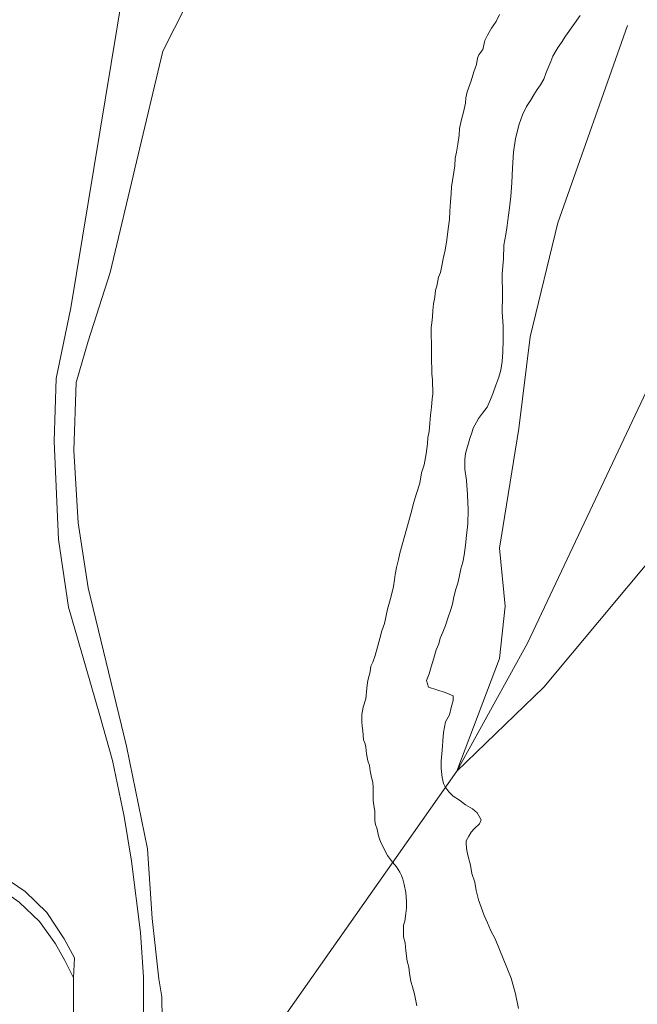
# Model space of a CAD drawing. Header units: feet. Extents: x 92 to 141.3, y -5 to 23.6.
# Tile 305 of 651: x 123.561 to 123.937, y 8.467 to 9.065. Entities that reach past the tile are written whole.
import ezdxf

# ---------------------------------------------------------------- set-up
doc = ezdxf.new("R2010")
doc.units = ezdxf.units.FT
doc.header["$MEASUREMENT"] = 0
for name, color, linetype, lineweight in [('CUY - Design$0$GM_X_City_Street', 7, 'Continuous', 0), ('CUY - Design$0$GM_X_Interchange_Ramps', 1, 'Continuous', 13), ('CUY - Design$0$GM_X_Major_River', 5, 'Continuous', 13), ('CUY - Design$0$GM_X_Rail_Line', 7, 'Continuous', 13)]:
    doc.layers.add(name, color=color, linetype=linetype, lineweight=lineweight)

msp = doc.modelspace()

# ---------------------------------------------------------------- linework, layer by layer
at = {"layer": 'CUY - Design$0$GM_X_City_Street', "flags": 128}
msp.add_lwpolyline([(123.6009, 7.98538), (123.6009, 7.98538), (123.5939, 8.07291), (123.58968, 8.19912), (123.58986, 8.29558), (123.58735, 8.31839), (123.58682, 8.33046), (123.58876, 8.34214), (123.59154, 8.35356), (123.59286, 8.36922), (123.59405, 8.38307), (123.59409, 8.48269)], dxfattribs=at)
at = {"layer": 'CUY - Design$0$GM_X_Interchange_Ramps', "flags": 128}
for points in [[(123.36369, 8.81135), (123.3564, 8.80481), (123.36904, 8.78482), (123.37903, 8.76355), (123.38398, 8.74348), (123.38424, 8.71663), (123.38372, 8.65766), (123.38607, 8.64411), (123.38997, 8.63317), (123.39779, 8.62222), (123.40993, 8.61038), (123.4189, 8.60163), (123.42935, 8.59656), (123.53165, 8.54697), (123.54559, 8.53948), (123.56096, 8.52879), (123.57347, 8.51693), (123.58311, 8.50351), (123.58875, 8.49332), (123.59409, 8.48269)], [(123.59409, 8.48269), (123.59462, 8.49498), (123.58852, 8.50648), (123.57796, 8.52246), (123.56475, 8.53525), (123.54717, 8.54705), (123.49706, 8.57069), (123.48113, 8.58193), (123.46937, 8.59526), (123.46023, 8.61146), (123.43703, 8.68214), (123.42371, 8.72029), (123.41509, 8.74746), (123.4002, 8.77673), (123.39051, 8.77054)]]:
    msp.add_lwpolyline(points, dxfattribs=at)
at = {"layer": 'CUY - Design$0$GM_X_Major_River', "flags": 128}
for points in [[(123.82004, 8.65624), (123.81507, 8.65783), (123.8101, 8.65942), (123.8088, 8.66353), (123.8104, 8.66768), (123.81157, 8.67182), (123.81315, 8.67721), (123.81473, 8.68218), (123.81633, 8.68591), (123.81711, 8.68922), (123.81871, 8.69296), (123.8203, 8.69711), (123.82188, 8.70208), (123.82347, 8.70622), (123.82466, 8.70995), (123.82542, 8.7145), (123.8266, 8.71906), (123.82778, 8.72279), (123.82856, 8.72651), (123.82973, 8.73148), (123.83091, 8.73562), (123.83167, 8.73976), (123.83241, 8.74596), (123.83316, 8.75174), (123.83389, 8.75877), (123.83418, 8.76744), (123.83364, 8.77652), (123.83311, 8.78517), (123.83219, 8.79218), (123.83211, 8.79796), (123.83247, 8.80168), (123.83523, 8.81079), (123.83643, 8.81411), (123.83721, 8.81701), (123.83922, 8.82075), (123.84043, 8.82283), (123.84286, 8.82616), (123.84569, 8.82991), (123.84769, 8.83447), (123.84929, 8.83862), (123.85087, 8.84318), (123.85287, 8.84815), (123.85405, 8.85229), (123.8548, 8.85767), (123.85513, 8.86345), (123.85545, 8.87047), (123.85533, 8.87914), (123.8548, 8.8878), (123.85507, 8.89771), (123.85489, 8.91092), (123.85559, 8.92001), (123.85589, 8.92827), (123.85704, 8.93488), (123.85779, 8.94026), (123.85854, 8.94522), (123.85929, 8.95101), (123.86002, 8.95803), (123.86073, 8.9663), (123.86102, 8.97538), (123.86171, 8.98488), (123.86283, 8.99315), (123.86519, 9.00185), (123.86717, 9.00765), (123.86958, 9.01263), (123.872, 9.01637), (123.87402, 9.0197), (123.87603, 9.02303), (123.87806, 9.02594), (123.88007, 9.02927), (123.88166, 9.03342), (123.88326, 9.03715), (123.88446, 9.04005), (123.88565, 9.04337), (123.88767, 9.0467), (123.88888, 9.04877), (123.8909, 9.05169), (123.89332, 9.05543), (123.90222, 9.06792)], [(123.90222, 9.06792), (123.89332, 9.05543), (123.8909, 9.05169), (123.88888, 9.04877), (123.88767, 9.0467), (123.88565, 9.04337), (123.88446, 9.04005), (123.88326, 9.03715), (123.88166, 9.03342), (123.88007, 9.02927), (123.87806, 9.02594), (123.87603, 9.02303), (123.87402, 9.0197), (123.872, 9.01637), (123.86958, 9.01263), (123.86717, 9.00765), (123.86519, 9.00185), (123.86283, 8.99315), (123.86171, 8.98488), (123.86102, 8.97538), (123.86073, 8.9663), (123.86002, 8.95803), (123.85929, 8.95101), (123.85854, 8.94522), (123.85779, 8.94026), (123.85704, 8.93488), (123.85589, 8.92827), (123.85559, 8.92001), (123.85489, 8.91092), (123.85507, 8.89771), (123.8548, 8.8878), (123.85533, 8.87914), (123.85545, 8.87047), (123.85513, 8.86345), (123.8548, 8.85767), (123.85405, 8.85229), (123.85287, 8.84815), (123.85087, 8.84318), (123.84929, 8.83862), (123.84769, 8.83447), (123.84569, 8.82991), (123.84286, 8.82616), (123.84043, 8.82283), (123.83922, 8.82075), (123.83721, 8.81701), (123.83643, 8.81411), (123.83523, 8.81079), (123.83247, 8.80168), (123.83211, 8.79796), (123.83219, 8.79218), (123.83311, 8.78517), (123.83364, 8.77652), (123.83418, 8.76744), (123.83389, 8.75877), (123.83316, 8.75174), (123.83241, 8.74596), (123.83167, 8.73976), (123.83091, 8.73562), (123.82973, 8.73148), (123.82856, 8.72651), (123.82778, 8.72279), (123.8266, 8.71906), (123.82542, 8.7145), (123.82466, 8.70995), (123.82347, 8.70622), (123.82188, 8.70208), (123.8203, 8.69711), (123.81871, 8.69296), (123.81711, 8.68922), (123.81633, 8.68591), (123.81473, 8.68218), (123.81315, 8.67721), (123.81157, 8.67182), (123.8104, 8.66768), (123.8088, 8.66353), (123.8101, 8.65942), (123.81507, 8.65783), (123.82004, 8.65624)], [(123.85314, 9.06857), (123.85113, 9.06442), (123.8483, 9.06025), (123.84589, 9.0561), (123.84428, 9.05278), (123.84312, 9.0474), (123.84069, 9.04407), (123.83989, 9.04199), (123.83912, 9.03827), (123.83754, 9.03371), (123.83596, 9.02832), (123.83437, 9.02377), (123.83358, 9.02169), (123.8328, 9.01797), (123.83244, 9.01466), (123.83127, 9.00928), (123.8301, 9.00473), (123.82893, 8.99935), (123.82858, 8.99521), (123.82783, 8.98984), (123.82707, 8.98488), (123.8263, 8.98115), (123.82595, 8.97661), (123.82406, 8.96379), (123.82371, 8.95966), (123.82336, 8.9547), (123.82303, 8.94892), (123.82268, 8.94396), (123.82194, 8.93817), (123.8212, 8.93156), (123.82005, 8.92536), (123.81889, 8.91998), (123.81812, 8.91584), (123.81735, 8.9117), (123.81616, 8.9088), (123.81499, 8.90342), (123.8142, 8.90093), (123.81385, 8.8968), (123.81308, 8.89266), (123.81272, 8.88853), (123.81236, 8.88481), (123.812, 8.88109), (123.81163, 8.8782), (123.81167, 8.8749), (123.81171, 8.87201), (123.81174, 8.86995), (123.81177, 8.86747), (123.81181, 8.865), (123.81187, 8.86046), (123.81192, 8.85674), (123.81196, 8.85427), (123.81201, 8.85014), (123.81248, 8.84643), (123.81252, 8.84354)], [(123.81252, 8.84354), (123.81248, 8.84643), (123.81201, 8.85014), (123.81196, 8.85427), (123.81192, 8.85674), (123.81187, 8.86046), (123.81181, 8.865), (123.81177, 8.86747), (123.81174, 8.86995), (123.81171, 8.87201), (123.81167, 8.8749), (123.81163, 8.8782), (123.812, 8.88109), (123.81236, 8.88481), (123.81272, 8.88853), (123.81308, 8.89266), (123.81385, 8.8968), (123.8142, 8.90093), (123.81499, 8.90342), (123.81616, 8.9088), (123.81735, 8.9117), (123.81812, 8.91584), (123.81889, 8.91998), (123.82005, 8.92536), (123.8212, 8.93156), (123.82194, 8.93817), (123.82268, 8.94396), (123.82303, 8.94892), (123.82336, 8.9547), (123.82371, 8.95966), (123.82406, 8.96379), (123.82595, 8.97661), (123.8263, 8.98115), (123.82707, 8.98488), (123.82783, 8.98984), (123.82858, 8.99521), (123.82893, 8.99935), (123.8301, 9.00473), (123.83127, 9.00928), (123.83244, 9.01466), (123.8328, 9.01797), (123.83358, 9.02169), (123.83437, 9.02377), (123.83596, 9.02832), (123.83754, 9.03371), (123.83912, 9.03827), (123.83989, 9.04199), (123.84069, 9.04407), (123.84312, 9.0474), (123.84428, 9.05278), (123.84589, 9.0561), (123.8483, 9.06025), (123.85113, 9.06442), (123.85314, 9.06857)], [(123.81252, 8.84354), (123.81256, 8.84065), (123.81259, 8.83776), (123.81222, 8.83487), (123.81188, 8.82991), (123.81112, 8.82495), (123.81078, 8.81999), (123.81043, 8.81503), (123.80966, 8.81131), (123.8093, 8.80759), (123.80856, 8.80139), (123.80741, 8.79477), (123.80583, 8.7898), (123.80468, 8.7836), (123.8027, 8.77738), (123.80113, 8.772), (123.79916, 8.76495), (123.79681, 8.75626), (123.79248, 8.74093), (123.79171, 8.73721), (123.79054, 8.73224), (123.78977, 8.72811), (123.7894, 8.7248), (123.78863, 8.72066), (123.78747, 8.7157), (123.78629, 8.71114), (123.78511, 8.707), (123.78317, 8.69831), (123.78158, 8.69375), (123.78041, 8.68919), (123.77923, 8.68464), (123.77766, 8.67884), (123.77607, 8.67469), (123.77487, 8.6722), (123.7745, 8.6689), (123.77333, 8.66434), (123.77294, 8.66227), (123.77258, 8.65897), (123.77184, 8.65235), (123.77026, 8.64738), (123.7695, 8.64283), (123.76956, 8.63871), (123.76959, 8.63582), (123.77005, 8.63293), (123.77053, 8.62757), (123.77139, 8.62511), (123.77183, 8.62305), (123.7723, 8.61893), (123.77318, 8.61481), (123.77405, 8.61193), (123.7745, 8.60863), (123.77539, 8.60452), (123.77625, 8.60164), (123.7763, 8.59834), (123.77636, 8.5938), (123.7764, 8.5905), (123.77687, 8.58637), (123.77731, 8.58431), (123.77735, 8.58143), (123.7774, 8.57813), (123.77784, 8.57607), (123.7787, 8.57319), (123.77959, 8.56907), (123.78044, 8.56661), (123.7813, 8.56455), (123.78511, 8.55717), (123.78805, 8.55307), (123.79056, 8.55022), (123.79267, 8.54694), (123.79353, 8.54489), (123.79438, 8.54283), (123.79525, 8.53954), (123.79614, 8.5346), (123.79663, 8.52924), (123.79669, 8.52511), (123.79632, 8.5218), (123.79555, 8.51725), (123.79476, 8.51477), (123.79482, 8.51105), (123.79486, 8.50775), (123.79574, 8.50405), (123.79622, 8.4991), (123.79713, 8.49292), (123.798, 8.48922), (123.79847, 8.48551), (123.79936, 8.48056), (123.80023, 8.47727), (123.80153, 8.47275), (123.80286, 8.46575)], [(123.80286, 8.46575), (123.80153, 8.47275), (123.80023, 8.47727), (123.79936, 8.48056), (123.79847, 8.48551), (123.798, 8.48922), (123.79713, 8.49292), (123.79622, 8.4991), (123.79574, 8.50405), (123.79486, 8.50775), (123.79482, 8.51105), (123.79476, 8.51477), (123.79555, 8.51725), (123.79632, 8.5218), (123.79669, 8.52511), (123.79663, 8.52924), (123.79614, 8.5346), (123.79525, 8.53954), (123.79438, 8.54283), (123.79353, 8.54489), (123.79267, 8.54694), (123.79056, 8.55022), (123.78805, 8.55307), (123.78511, 8.55717), (123.7813, 8.56455), (123.78044, 8.56661), (123.77959, 8.56907), (123.7787, 8.57319), (123.77784, 8.57607), (123.7774, 8.57813), (123.77735, 8.58143), (123.77731, 8.58431), (123.77687, 8.58637), (123.7764, 8.5905), (123.77636, 8.5938), (123.7763, 8.59834), (123.77625, 8.60164), (123.77539, 8.60452), (123.7745, 8.60863), (123.77405, 8.61193), (123.77318, 8.61481), (123.7723, 8.61893), (123.77183, 8.62305), (123.77139, 8.62511), (123.77053, 8.62757), (123.77005, 8.63293), (123.76959, 8.63582), (123.76956, 8.63871), (123.7695, 8.64283), (123.77026, 8.64738), (123.77184, 8.65235), (123.77258, 8.65897), (123.77294, 8.66227), (123.77333, 8.66434), (123.7745, 8.6689), (123.77487, 8.6722), (123.77607, 8.67469), (123.77766, 8.67884), (123.77923, 8.68464), (123.78041, 8.68919), (123.78158, 8.69375), (123.78317, 8.69831), (123.78511, 8.707), (123.78629, 8.71114), (123.78747, 8.7157), (123.78863, 8.72066), (123.7894, 8.7248), (123.78977, 8.72811), (123.79054, 8.73224), (123.79171, 8.73721), (123.79248, 8.74093), (123.79681, 8.75626), (123.79916, 8.76495), (123.80113, 8.772), (123.8027, 8.77738), (123.80468, 8.7836), (123.80583, 8.7898), (123.80741, 8.79477), (123.80856, 8.80139), (123.8093, 8.80759), (123.80966, 8.81131), (123.81043, 8.81503), (123.81078, 8.81999), (123.81112, 8.82495), (123.81188, 8.82991), (123.81222, 8.83487), (123.81259, 8.83776), (123.81256, 8.84065), (123.81252, 8.84354)], [(123.86474, 8.46402), (123.86297, 8.47308), (123.86036, 8.48254), (123.85055, 8.50636), (123.84801, 8.51128), (123.84588, 8.51621), (123.84376, 8.52073), (123.84204, 8.52566), (123.84033, 8.53018), (123.83901, 8.53594), (123.83812, 8.54088), (123.8364, 8.54623), (123.8355, 8.55117), (123.83419, 8.55652), (123.83332, 8.56023), (123.83285, 8.56394), (123.83282, 8.566), (123.83444, 8.56891), (123.83605, 8.5714), (123.83808, 8.57349), (123.84093, 8.57642), (123.84213, 8.57891), (123.8396, 8.583), (123.83668, 8.58544), (123.83252, 8.58787), (123.82877, 8.59071), (123.82503, 8.59315), (123.82252, 8.59559), (123.82042, 8.59846), (123.81915, 8.60092), (123.81827, 8.60462), (123.81779, 8.60998), (123.81773, 8.61452), (123.81807, 8.61906), (123.81842, 8.62361), (123.81879, 8.62692), (123.81913, 8.63187), (123.82028, 8.63849), (123.8227, 8.64265), (123.82387, 8.6472), (123.82505, 8.65135), (123.82501, 8.65423), (123.82004, 8.65624)], [(123.82004, 8.65624), (123.82501, 8.65423), (123.82505, 8.65135), (123.82387, 8.6472), (123.8227, 8.64265), (123.82028, 8.63849), (123.81913, 8.63187), (123.81879, 8.62692), (123.81842, 8.62361), (123.81807, 8.61906), (123.81773, 8.61452), (123.81779, 8.60998), (123.81827, 8.60462), (123.81915, 8.60092), (123.82042, 8.59846), (123.82252, 8.59559), (123.82503, 8.59315), (123.82877, 8.59071), (123.83252, 8.58787), (123.83668, 8.58544), (123.8396, 8.583), (123.84213, 8.57891), (123.84093, 8.57642), (123.83808, 8.57349), (123.83605, 8.5714), (123.83444, 8.56891), (123.83282, 8.566), (123.83285, 8.56394), (123.83332, 8.56023), (123.83419, 8.55652), (123.8355, 8.55117), (123.8364, 8.54623), (123.83812, 8.54088), (123.83901, 8.53594), (123.84033, 8.53018), (123.84204, 8.52566), (123.84376, 8.52073), (123.84588, 8.51621), (123.84801, 8.51128), (123.85055, 8.50636), (123.86036, 8.48254), (123.86297, 8.47308), (123.86474, 8.46402)]]:
    msp.add_lwpolyline(points, dxfattribs=at)
at = {"layer": 'CUY - Design$0$GM_X_Rail_Line', "flags": 128}
for points in [[(123.82732, 8.60834), (123.87015, 8.68635), (124.04765, 9.06203), (124.12259, 9.21701), (124.13799, 9.25992), (124.16989, 9.36995), (124.19408, 9.43156), (124.21938, 9.50198), (124.24248, 9.55149), (124.26668, 9.6098), (124.28977, 9.65931), (124.31507, 9.71322), (124.31142, 9.79039)], [(123.59111, 8.70817), (123.58497, 8.74939), (123.58225, 8.8092), (123.58361, 8.84727), (123.59238, 8.89022), (123.64858, 9.23058), (123.66855, 9.28641), (123.68893, 9.33123), (123.72364, 9.40124), (123.86229, 9.64442)], [(123.63495, 8.33494), (123.64596, 8.37922), (123.6487, 8.41749), (123.64778, 8.47126), (123.64596, 8.48219), (123.64188, 8.51888), (123.63914, 8.56111), (123.62631, 8.62354), (123.60294, 8.71993), (123.59699, 8.75941), (123.59425, 8.80348), (123.59564, 8.84479), (123.60299, 8.87003), (123.61631, 8.9118), (123.64846, 9.04627), (123.66958, 9.08803)], [(124.15943, 9.0829), (124.15073, 9.07719), (124.14293, 9.07158), (124.13655, 9.06565), (124.13095, 9.05906), (124.12491, 9.05038), (124.11964, 9.04258), (124.11557, 9.03247), (124.11184, 9.01962), (124.10634, 9.00951), (124.09712, 8.99611), (124.08657, 8.98534), (124.07888, 8.97502), (124.0747, 8.96667), (124.06921, 8.95173), (124.05867, 8.92624), (123.99861, 8.8134), (123.94789, 8.74067), (123.88025, 8.65948), (123.82732, 8.60834)], [(123.82732, 8.60834), (123.85326, 8.67698), (123.85672, 8.7087), (123.8532, 8.74405), (123.86503, 8.81678), (123.8718, 8.8726), (123.88871, 8.94195), (123.93098, 9.06203)], [(123.59938, 8.28297), (123.62713, 8.34155), (123.63102, 8.35214), (123.63477, 8.37292), (123.63571, 8.38806), (123.63611, 8.40656), (123.63692, 8.44101), (123.63665, 8.48324), (123.63477, 8.51031), (123.62941, 8.55375), (123.62485, 8.58082), (123.61788, 8.615), (123.61011, 8.64222), (123.59912, 8.68029), (123.59111, 8.70817)], [(123.63495, 8.33494), (123.82732, 8.60834)]]:
    msp.add_lwpolyline(points, dxfattribs=at)

doc.saveas('drawing.dxf')
